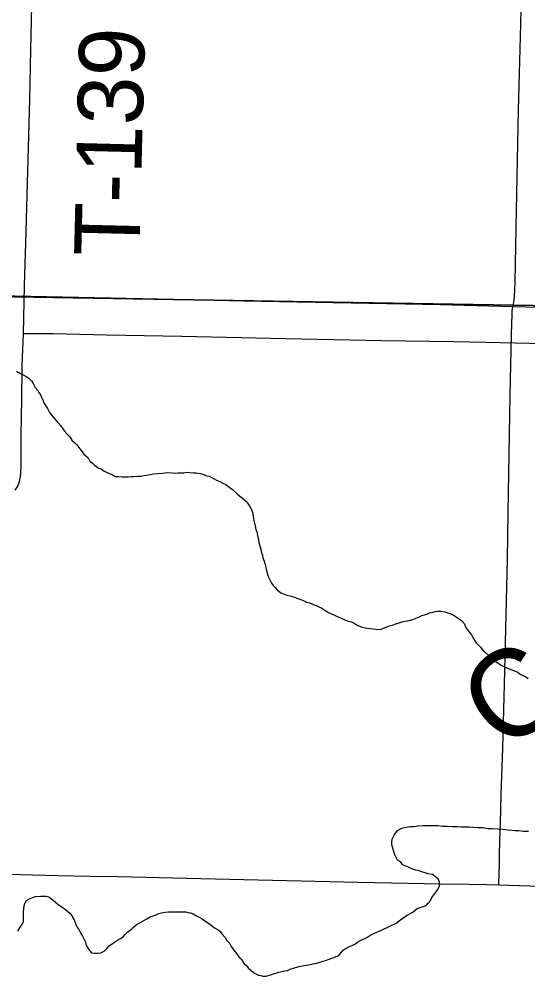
# Model space of a CAD drawing. Extents: x 2.4 to 73.1, y 4.5 to 25.6.
# Drawn here: x 45.567 to 45.7879, y 18.7778 to 19.1981 of the extents above; entities that cross this region are included whole.
import ezdxf

# ---------------------------------------------------------------- set-up
doc = ezdxf.new("R2010")
doc.units = 0
for name, color, linetype in [('GM_X_County_Road', 7, 'Continuous'), ('GM_X_Minor_Lake_Text', 7, 'Continuous'), ('GM_X_Minor_River', 7, 'Continuous'), ('GM_X_Section', 7, 'Continuous'), ('GM_X_Township_Road', 7, 'Continuous'), ('GM_X_Township_Road_Text', 7, 'Continuous')]:
    doc.layers.add(name, color=color, linetype=linetype)

msp = doc.modelspace()

# ---------------------------------------------------------------- linework, layer by layer
at = {"layer": 'GM_X_County_Road'}
for points in [[(45.78149, 19.07328), (45.78189, 19.07511), (45.78209, 19.07622), (45.78221, 19.07748), (45.78252, 19.08406), (45.78312, 19.11514), (45.78392, 19.15865), (45.78489, 19.19593), (45.78532, 19.21613)], [(45.53103, 19.07858), (45.53713, 19.07849), (45.62728, 19.07662), (45.64593, 19.07628), (45.66457, 19.07582), (45.75006, 19.07423), (45.78149, 19.07328)]]:
    msp.add_lwpolyline(points, dxfattribs=at)
at = {"layer": 'GM_X_Minor_River'}
for points in [[(45.56571, 19.04523), (45.56742, 19.04427), (45.56856, 19.0437), (45.56989, 19.04293), (45.57122, 19.04198), (45.57217, 19.04103), (45.57293, 19.03989), (45.57387, 19.03817), (45.57501, 19.03684), (45.57539, 19.03589), (45.57615, 19.03493), (45.57653, 19.03398), (45.5771, 19.03284), (45.57766, 19.03151)], [(45.57766, 19.03151), (45.57842, 19.03018), (45.57918, 19.02903), (45.58013, 19.02732), (45.58127, 19.0258), (45.58373, 19.02294), (45.58487, 19.02161), (45.58563, 19.02065), (45.58658, 19.01913), (45.58772, 19.0178), (45.58886, 19.01665), (45.5898, 19.01532), (45.59094, 19.01418), (45.59189, 19.01322), (45.59265, 19.01227), (45.59341, 19.01132), (45.59493, 19.00922), (45.59588, 19.00846), (45.59682, 19.00751), (45.59758, 19.00618), (45.59872, 19.00522), (45.59967, 19.00446), (45.60062, 19.0037), (45.60157, 19.00312), (45.60252, 19.00274), (45.60385, 19.00179), (45.6048, 19.0014), (45.60594, 19.00083), (45.60689, 19.00045), (45.60879, 18.99949), (45.60993, 18.99949), (45.61164, 18.99929), (45.61297, 18.99929), (45.6143, 18.99929), (45.61563, 18.99947), (45.61659, 18.99947), (45.6183, 18.99965), (45.61982, 18.99965), (45.62115, 18.99984), (45.62229, 19.00002), (45.62381, 19.0004), (45.62514, 19.00059), (45.62705, 19.00077), (45.62914, 19.00095), (45.63123, 19.00114), (45.63332, 19.00113), (45.63484, 19.00094), (45.63598, 19.00112), (45.6375, 19.00112), (45.63845, 19.00112), (45.6396, 19.0013), (45.64264, 19.00111), (45.64378, 19.0011), (45.64473, 19.00091), (45.64568, 19.00072), (45.6472, 19.00033), (45.64834, 18.99976), (45.64948, 18.99957), (45.65043, 18.99899), (45.65157, 18.99842), (45.65271, 18.99785), (45.65404, 18.99727), (45.65537, 18.99651), (45.6567, 18.99593), (45.6586, 18.9946), (45.65955, 18.99384), (45.66164, 18.99193), (45.66277, 18.99098), (45.66391, 18.99002), (45.66486, 18.98926), (45.666, 18.98831), (45.66657, 18.98735), (45.66733, 18.98621), (45.6679, 18.98507), (45.66846, 18.98336), (45.66865, 18.98203), (45.66903, 18.97974), (45.66941, 18.97803), (45.66978, 18.97651), (45.67016, 18.97537), (45.67054, 18.97385), (45.67092, 18.97195), (45.6711, 18.97081), (45.67148, 18.96928), (45.67205, 18.96738), (45.67224, 18.96624), (45.67262, 18.96529), (45.6728, 18.96415), (45.67337, 18.96263), (45.67375, 18.9613), (45.67469, 18.9573), (45.67526, 18.95578), (45.67602, 18.95426), (45.67659, 18.95311), (45.67734, 18.95216), (45.6781, 18.95121), (45.67905, 18.95026), (45.68057, 18.94892), (45.68171, 18.94854), (45.68323, 18.94796), (45.68456, 18.94758)], [(45.68456, 18.94758), (45.68608, 18.9472), (45.6876, 18.94662), (45.68893, 18.94624), (45.69026, 18.94566), (45.69178, 18.9449), (45.69311, 18.94452), (45.69406, 18.94413), (45.69501, 18.94375), (45.69596, 18.94337), (45.69691, 18.94298), (45.69843, 18.94222), (45.70014, 18.94107), (45.70109, 18.9405), (45.70261, 18.93974), (45.70451, 18.93897), (45.70584, 18.9384), (45.70736, 18.93763), (45.7085, 18.93725), (45.70983, 18.93668), (45.71135, 18.93629), (45.71249, 18.93572), (45.71382, 18.93495), (45.71553, 18.93419), (45.718, 18.93361), (45.72085, 18.93322), (45.72275, 18.93303), (45.72427, 18.93321), (45.72675, 18.93416), (45.72789, 18.93453), (45.72922, 18.93491), (45.73055, 18.93548), (45.73208, 18.93585), (45.73379, 18.93642), (45.73645, 18.93698), (45.73797, 18.93736), (45.73949, 18.93792), (45.74083, 18.93849), (45.74197, 18.93905), (45.74311, 18.93943), (45.74406, 18.93962), (45.7452, 18.94019), (45.74634, 18.94037), (45.74768, 18.94075), (45.74863, 18.94094), (45.75034, 18.94093), (45.75186, 18.94074), (45.75357, 18.94016), (45.75452, 18.93978), (45.75547, 18.9394), (45.75642, 18.93882), (45.75813, 18.93768), (45.75927, 18.93673), (45.76041, 18.93539), (45.76078, 18.93444), (45.76135, 18.93349), (45.76211, 18.93235), (45.76344, 18.93063), (45.7642, 18.9293), (45.76553, 18.9272), (45.76647, 18.92625), (45.76742, 18.9253), (45.76837, 18.92396), (45.76951, 18.92301), (45.77103, 18.92168), (45.77274, 18.92015), (45.77445, 18.91882), (45.77635, 18.91748), (45.77844, 18.91652), (45.78357, 18.91442), (45.7847, 18.91366), (45.78584, 18.91308), (45.78698, 18.91251), (45.78812, 18.91175)], [(45.71796, 18.79923), (45.71929, 18.79999), (45.72138, 18.80113), (45.72443, 18.80245), (45.73071, 18.80547), (45.73204, 18.80642), (45.73375, 18.80774), (45.73585, 18.80907), (45.73794, 18.8102), (45.73984, 18.81172), (45.74251, 18.81266), (45.74384, 18.81304), (45.7446, 18.81418), (45.74555, 18.81493), (45.74632, 18.81664), (45.74708, 18.81778), (45.74803, 18.81892), (45.74879, 18.82005), (45.74956, 18.82157), (45.74956, 18.82328), (45.74899, 18.82462), (45.74785, 18.82557), (45.74652, 18.82652), (45.74462, 18.82691), (45.74329, 18.82729), (45.74196, 18.82768), (45.74025, 18.82825), (45.7393, 18.82845), (45.73759, 18.82902), (45.73607, 18.82978), (45.73455, 18.83036), (45.7336, 18.83074), (45.73265, 18.83207), (45.73132, 18.83284), (45.73057, 18.83417), (45.73019, 18.83512), (45.72886, 18.8395), (45.72887, 18.84064), (45.72906, 18.84197), (45.72982, 18.84368), (45.73116, 18.84557), (45.73249, 18.84633), (45.73382, 18.8469), (45.73515, 18.84708), (45.73686, 18.84746), (45.73857, 18.84745), (45.74029, 18.84764), (45.74238, 18.84782), (45.74428, 18.84782), (45.74618, 18.84781), (45.74884, 18.8478), (45.75093, 18.84761), (45.75303, 18.8476), (45.75512, 18.84741), (45.75721, 18.8474), (45.75911, 18.84721), (45.76082, 18.8472), (45.76234, 18.8472), (45.76405, 18.84719), (45.76633, 18.847), (45.76824, 18.84699), (45.77071, 18.8466), (45.77261, 18.8466), (45.77489, 18.8464), (45.77717, 18.8462), (45.77926, 18.84601), (45.78097, 18.84581), (45.78249, 18.84562), (45.78401, 18.84561), (45.78611, 18.84542), (45.7882, 18.84541)], [(45.56623, 18.80194), (45.56737, 18.80365), (45.56814, 18.80498), (45.56871, 18.80593), (45.56871, 18.80745), (45.56872, 18.8103), (45.56891, 18.81163), (45.5691, 18.81296), (45.56929, 18.81391), (45.57006, 18.81524), (45.57139, 18.81599), (45.57272, 18.81656), (45.57405, 18.81694), (45.57614, 18.81712), (45.57728, 18.81712), (45.57862, 18.81711), (45.57976, 18.81692), (45.5826, 18.81463), (45.58374, 18.81368), (45.58507, 18.81272), (45.5864, 18.81177)], [(45.5864, 18.81177), (45.58792, 18.81063), (45.58906, 18.80967), (45.58982, 18.80872), (45.5902, 18.80777), (45.59077, 18.80682), (45.59133, 18.80529), (45.5919, 18.80377), (45.59285, 18.80263), (45.59342, 18.80149), (45.59437, 18.79977), (45.59494, 18.79863), (45.59569, 18.79711), (45.59607, 18.79578), (45.59683, 18.79445), (45.5974, 18.79349), (45.59835, 18.79254), (45.59987, 18.79234), (45.60101, 18.79234), (45.60234, 18.79253), (45.60386, 18.79328), (45.60501, 18.79442), (45.60596, 18.79556), (45.60786, 18.79688), (45.60958, 18.79802), (45.61091, 18.79878), (45.61205, 18.79953), (45.613, 18.80048), (45.61414, 18.80162), (45.61567, 18.80275), (45.61662, 18.8037), (45.61776, 18.80465), (45.62233, 18.8073), (45.62385, 18.80824), (45.62557, 18.80881), (45.62671, 18.80919), (45.62766, 18.80956), (45.6288, 18.80994), (45.63032, 18.81013), (45.63184, 18.81031), (45.63279, 18.81031), (45.63469, 18.8103), (45.63603, 18.8103), (45.63774, 18.8103), (45.63926, 18.81029), (45.6404, 18.8101), (45.64135, 18.80991), (45.64249, 18.80952), (45.64363, 18.80876), (45.64515, 18.80799), (45.64648, 18.80723), (45.64781, 18.80628), (45.64971, 18.80494), (45.6518, 18.80341), (45.65331, 18.80246), (45.65445, 18.8017), (45.65502, 18.80074), (45.65635, 18.79922), (45.65711, 18.79789), (45.65825, 18.79674), (45.65901, 18.79522), (45.66014, 18.7937), (45.66128, 18.79217), (45.66242, 18.79084), (45.66337, 18.78989), (45.66394, 18.78893), (45.6647, 18.78779), (45.66565, 18.78703), (45.66641, 18.78608), (45.66868, 18.78398), (45.66982, 18.78341), (45.67096, 18.78283), (45.67191, 18.78264), (45.67286, 18.78245), (45.67419, 18.78244), (45.67971, 18.78414), (45.68218, 18.7847), (45.68352, 18.78489), (45.68466, 18.78545), (45.68656, 18.78602), (45.68865, 18.78658), (45.69074, 18.78696), (45.69284, 18.78733), (45.69455, 18.78771), (45.69626, 18.78808), (45.69759, 18.78846), (45.69892, 18.78884), (45.70007, 18.78921), (45.70159, 18.78978), (45.70273, 18.79016), (45.70368, 18.79053), (45.70539, 18.79129), (45.70634, 18.79205), (45.70768, 18.79375), (45.70901, 18.79451), (45.71053, 18.79526), (45.71187, 18.79583), (45.71301, 18.7964), (45.71396, 18.79716), (45.71548, 18.7981), (45.71796, 18.79923)]]:
    msp.add_lwpolyline(points, dxfattribs=at)
at = {"layer": 'GM_X_Section'}
for points in [[(46.04799, 19.57648), (46.0333, 19.06972), (45.52964, 19.07808), (45.54053, 19.58474)], [(45.52964, 19.07808), (46.0333, 19.06972), (46.01926, 18.56597), (45.51867, 18.57616)]]:
    msp.add_lwpolyline(points, close=True, dxfattribs=at)
at = {"layer": 'GM_X_Township_Road'}
for points in [[(45.56872, 19.06165), (45.56924, 19.08228), (45.56972, 19.10092), (45.5715, 19.16306), (45.57196, 19.18481), (45.5745, 19.29979), (45.57482, 19.31223)], [(45.53103, 19.07858), (45.53713, 19.07849), (45.62728, 19.07662), (45.64593, 19.07628), (45.66457, 19.07582), (45.75006, 19.07423), (45.78149, 19.07328)], [(45.77533, 18.82207), (45.77552, 18.82724), (45.77562, 18.83033), (45.7756, 18.83498), (45.77574, 18.84116), (45.77603, 18.84889), (45.77638, 18.86128), (45.77708, 18.88141), (45.77777, 18.9093), (45.77907, 18.96353), (45.77937, 18.98368), (45.78029, 19.03481), (45.7809, 19.06116), (45.78111, 19.06998), (45.78119, 19.07148), (45.78149, 19.07328)], [(45.78149, 19.07328), (45.81061, 19.07266), (45.85099, 19.072), (45.86807, 19.07161), (45.88825, 19.0712), (45.92242, 19.07048), (45.97677, 19.06946), (46.0218, 19.06854), (46.04199, 19.06817), (46.04563, 19.0681)], [(45.56519, 18.99352), (45.56613, 18.99505), (45.56672, 18.99649), (45.56714, 18.99798), (45.56743, 18.99951), (45.56762, 19.00106), (45.56782, 19.00416), (45.56778, 19.01663), (45.56794, 19.02598), (45.56803, 19.0322), (45.56823, 19.04776), (45.56872, 19.06165)], [(45.56872, 19.06165), (45.5816, 19.0616), (45.60491, 19.06097), (45.63755, 19.06048), (45.68261, 19.05948), (45.72457, 19.0586), (45.75565, 19.05816), (45.76963, 19.05786), (45.8147, 19.05683), (45.8349, 19.05646), (45.86598, 19.05565), (45.89239, 19.05503), (45.92657, 19.05418), (45.9592, 19.0536), (45.99495, 19.05284), (46.02292, 19.05236), (46.04778, 19.0517), (46.07405, 19.05121)], [(45.52449, 18.82746), (45.53863, 18.8272), (45.56193, 18.82664), (45.58369, 18.82617), (45.59768, 18.8259), (45.61011, 18.82571), (45.63963, 18.825), (45.67693, 18.82416), (45.71422, 18.82324), (45.73597, 18.82276), (45.74994, 18.82246), (45.76237, 18.82237), (45.77014, 18.82222), (45.77533, 18.82207)], [(45.77533, 18.82207), (45.78878, 18.82168), (45.80899, 18.82131), (45.8323, 18.82076), (45.85373, 18.8205), (45.86, 18.8204), (45.8803, 18.82025), (45.88908, 18.82021), (45.93918, 18.81977), (45.95446, 18.81973), (45.97314, 18.81942), (45.9949, 18.81901), (46.01274, 18.8186), (46.02738, 18.8184), (46.03205, 18.81841), (46.03524, 18.81862), (46.03757, 18.81887), (46.0395, 18.81912), (46.04205, 18.81961)]]:
    msp.add_lwpolyline(points, dxfattribs=at)

# ---------------------------------------------------------------- texts
at = {"layer": 'GM_X_Minor_Lake_Text'}
msp.add_text('Creek', height=0.037897, rotation=37.0464, dxfattribs=at).set_placement((45.77751, 18.87888))
at = {"layer": 'GM_X_Township_Road_Text'}
msp.add_text('T-139', height=0.028409, rotation=88.5876, dxfattribs=at).set_placement((45.61912, 19.0949))

doc.saveas('drawing.dxf')
